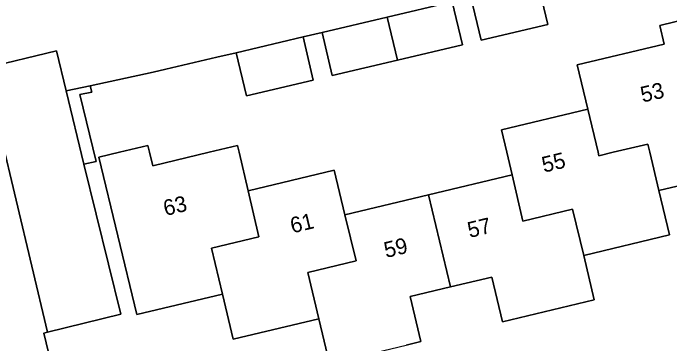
# Model space of a CAD drawing. Extents: x 158031 to 159244, y 380104 to 381214.
# Drawn here: x 159042.99 to 159084.65, y 380487.85 to 380508.83 of the extents above; entities that cross this region are included whole.
import ezdxf

# ---------------------------------------------------------------- set-up
doc = ezdxf.new("R2010")
doc.units = 0
for name, color, linetype in [('IMGEO_Erf', 7, 'Continuous'), ('IMGEO_Groenvoorziening', 7, 'Continuous'), ('IMGEO_Haag', 7, 'Continuous'), ('IMGEO_Hek', 7, 'Continuous'), ('IMGEO_Pand', 7, 'Continuous'), ('IMGEO_Pand_nummerreeks', 7, 'Continuous'), ('IMGEO_Parkeervlak_open', 7, 'Continuous'), ('IMGEO_Rijbaan_lokaal_open', 7, 'Continuous'), ('IMGEO_Voetpad_open', 7, 'Continuous')]:
    doc.layers.add(name, color=color, linetype=linetype)

msp = doc.modelspace()

# ---------------------------------------------------------------- linework, layer by layer
at = {"layer": 'IMGEO_Erf'}
for points in [[(159076.26, 380510.862), (159076.912, 380508.118), (159072.68, 380507.112), (159072.028, 380509.855)], [(159070.835, 380509.556), (159071.483, 380506.812), (159067.359, 380505.837), (159063.235, 380504.863), (159062.586, 380507.607), (159061.381, 380507.317), (159062.027, 380504.574), (159057.791, 380503.58), (159057.144, 380506.316), (159055.902, 380506.034), (159052.677, 380505.268), (159051.869, 380505.076), (159047.879, 380504.22), (159047.988, 380503.82), (159047.211, 380503.663), (159048.253, 380499.416), (159047.481, 380499.244), (159049.817, 380489.731), (159045.163, 380488.588), (159044.927, 380488.53), (159046.793, 380480.813)], [(159063.06, 380486.608), (159062.381, 380489.442), (159056.952, 380488.14), (159056.265, 380491.008), (159050.826, 380489.704), (159048.433, 380499.686), (159049.742, 380500), (159051.531, 380500.429), (159051.635, 380500), (159051.844, 380499.134), (159055.426, 380500), (159057.224, 380500.431), (159057.325, 380500), (159057.896, 380497.553), (159063.36, 380498.863), (159064.036, 380496.04), (159069.335, 380497.311), (159074.633, 380498.581), (159074.297, 380500), (159073.959, 380501.43), (159079.435, 380502.743), (159078.764, 380505.54), (159084.289, 380506.865), (159084.004, 380508.053), (159086.94, 380508.757)], [(159089.312, 380498.853), (159083.956, 380497.567), (159084.63, 380494.756), (159079.179, 380493.449), (159079.852, 380490.643), (159074.031, 380489.247), (159073.35, 380492.09), (159070.735, 380491.463), (159068.164, 380490.847), (159068.848, 380487.996), (159067.923, 380487.774)]]:
    msp.add_lwpolyline(points, dxfattribs=at)
at = {"layer": 'IMGEO_Groenvoorziening'}
msp.add_lwpolyline([(159047.211, 380503.663), (159047.988, 380503.82), (159047.879, 380504.22), (159046.341, 380503.89), (159047.481, 380499.244), (159048.253, 380499.416)], close=True, dxfattribs=at)
at = {"layer": 'IMGEO_Haag'}
msp.add_lwpolyline([(159047.211, 380503.663), (159047.988, 380503.82), (159047.879, 380504.22), (159046.341, 380503.89), (159047.481, 380499.244), (159048.253, 380499.416)], close=True, dxfattribs=at)
at = {"layer": 'IMGEO_Hek'}
msp.add_lwpolyline([(159044.927, 380488.53), (159046.793, 380480.813), (159046.498, 380480.743), (159047.615, 380476.121)], dxfattribs=at)
at = {"layer": 'IMGEO_Pand'}
for points in [[(159076.26, 380510.862), (159072.028, 380509.855), (159072.68, 380507.112), (159076.912, 380508.118)], [(159067.359, 380505.837), (159071.483, 380506.812), (159070.835, 380509.556), (159066.711, 380508.582)], [(159086.94, 380508.757), (159084.004, 380508.053), (159084.289, 380506.865), (159078.764, 380505.54), (159079.435, 380502.743), (159080.093, 380500), (159080.145, 380499.783), (159081.05, 380500), (159083.246, 380500.527), (159083.373, 380500), (159083.956, 380497.567), (159089.312, 380498.853), (159089.037, 380500)], [(159067.359, 380505.837), (159066.711, 380508.582), (159062.586, 380507.607), (159063.235, 380504.863)], [(159061.381, 380507.317), (159057.144, 380506.316), (159057.791, 380503.58), (159062.027, 380504.574)], [(159079.179, 380493.449), (159084.63, 380494.756), (159083.956, 380497.567), (159083.373, 380500), (159083.246, 380500.527), (159081.05, 380500), (159080.145, 380499.783), (159080.093, 380500), (159079.435, 380502.743), (159073.959, 380501.43), (159074.297, 380500), (159074.633, 380498.581), (159075.328, 380495.642), (159078.473, 380496.391)], [(159057.896, 380497.553), (159057.325, 380500), (159057.224, 380500.431), (159055.426, 380500), (159051.844, 380499.134), (159051.635, 380500), (159051.531, 380500.429), (159049.742, 380500), (159048.433, 380499.686), (159050.826, 380489.704), (159056.265, 380491.008), (159055.568, 380493.918), (159058.578, 380494.63)], [(159057.896, 380497.553), (159058.578, 380494.63), (159055.568, 380493.918), (159056.265, 380491.008), (159056.952, 380488.14), (159062.381, 380489.442), (159061.678, 380492.374), (159064.738, 380493.107), (159064.036, 380496.04), (159063.36, 380498.863)], [(159070.735, 380491.463), (159073.35, 380492.09), (159074.031, 380489.247), (159079.852, 380490.643), (159079.179, 380493.449), (159078.473, 380496.391), (159075.328, 380495.642), (159074.633, 380498.581), (159069.335, 380497.311)], [(159070.735, 380491.463), (159069.335, 380497.311), (159064.036, 380496.04), (159064.738, 380493.107), (159061.678, 380492.374), (159062.381, 380489.442), (159063.06, 380486.608), (159067.923, 380487.774), (159068.848, 380487.996), (159068.164, 380490.847)]]:
    msp.add_lwpolyline(points, close=True, dxfattribs=at)
at = {"layer": 'IMGEO_Parkeervlak_open'}
msp.add_lwpolyline([(159045.163, 380488.588), (159049.817, 380489.731), (159047.481, 380499.244), (159046.341, 380503.89), (159045.728, 380506.436), (159041.164, 380505.33)], close=True, dxfattribs=at)
at = {"layer": 'IMGEO_Rijbaan_lokaal_open'}
msp.add_lwpolyline([(159044.927, 380488.53), (159045.163, 380488.588), (159041.164, 380505.33), (159033.61, 380503.556), (159038.335, 380484.12), (159039.549, 380478.964), (159040.197, 380476.234), (159043.431, 380477.026), (159044.232, 380473.746), (159044.838, 380471.265), (159045.71, 380471.476), (159048.133, 380472.063), (159048.571, 380472.169), (159047.615, 380476.121), (159046.498, 380480.743), (159046.793, 380480.813)], close=True, dxfattribs=at)
at = {"layer": 'IMGEO_Voetpad_open'}
msp.add_lwpolyline([(159003.333, 380484.648), (159001.275, 380493.342), (159005.263, 380494.314), (159004.659, 380496.879), (159014.797, 380499.231), (159033.61, 380503.556), (159041.164, 380505.33), (159045.728, 380506.436), (159046.341, 380503.89), (159047.879, 380504.22), (159051.869, 380505.076), (159052.677, 380505.268), (159055.902, 380506.034), (159057.144, 380506.316), (159061.381, 380507.317), (159062.586, 380507.607), (159066.711, 380508.582), (159070.835, 380509.556), (159072.028, 380509.855), (159076.26, 380510.862)], dxfattribs=at)

# ---------------------------------------------------------------- texts
at = {"layer": 'IMGEO_Pand_nummerreeks'}
for s, rotation, p in [('53', 13.2538, (159082.916, 380503.149)), ('55', 13.4835, (159076.658, 380498.703)), ('63', 13.5913, (159052.648, 380495.954)), ('61', 13.4822, (159060.699, 380494.852)), ('57', 13.4841, (159071.945, 380494.563)), ('59', 13.4841, (159066.646, 380493.292))]:
    msp.add_text(s, height=1, rotation=rotation, dxfattribs=at).set_placement(p)

doc.saveas('drawing.dxf')
